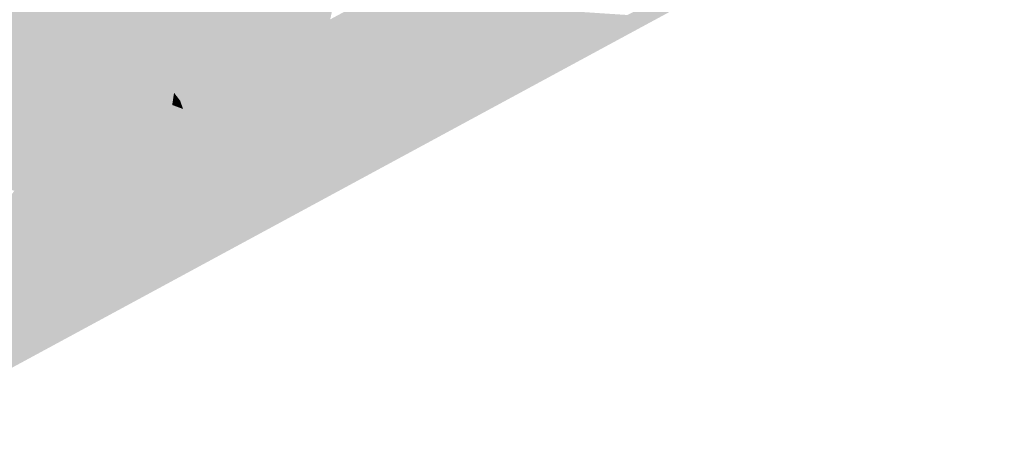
# Model space of a CAD drawing. Header units: metres. Extents: x 164696 to 183842, y 382615 to 387356.
# Tile 710 of 1056: x 182705 to 182710, y 386636 to 386638. Entities that reach past the tile are written whole.
import ezdxf

# ---------------------------------------------------------------- set-up
doc = ezdxf.new("R2010")
doc.units = ezdxf.units.M
doc.layers.add('C3D-SURFACE_TINSURFACE', color=7, linetype='Continuous')

msp = doc.modelspace()

# ---------------------------------------------------------------- linework, layer by layer
at = {"layer": 'C3D-SURFACE_TINSURFACE', "color": 11, "linetype": 'Continuous', "lineweight": -3, "true_color": 0xff8585}
for points in [[(182704.5431, 386635.994), (182709.829, 386638.8573), (182708.0481, 386637.9864)], [(182705.6949, 386638.0012), (182706.3466, 386637.8037), (182705.8966, 386638.6501)], [(182706.5507, 386638.4745), (182705.8966, 386638.6501), (182706.3466, 386637.8037)], [(182706.5507, 386638.4745), (182706.3466, 386637.8037), (182706.384, 386637.8239)], [(182706.5718, 386638.4361), (182706.5507, 386638.4745), (182706.384, 386637.8239)], [(182706.5718, 386638.4361), (182706.384, 386637.8239), (182706.4212, 386637.8442)], [(182706.5929, 386638.3978), (182706.5718, 386638.4361), (182706.4212, 386637.8442)], [(182706.5929, 386638.3978), (182706.4212, 386637.8442), (182706.4586, 386637.8644)], [(182706.614, 386638.3594), (182706.5929, 386638.3978), (182706.4586, 386637.8644)], [(182706.614, 386638.3594), (182706.4586, 386637.8644), (182706.4959, 386637.8846)], [(182706.614, 386638.3594), (182706.4959, 386637.8846), (182706.6352, 386638.321)], [(182706.5332, 386637.9048), (182706.6352, 386638.321), (182706.4959, 386637.8846)], [(182706.5332, 386637.9048), (182706.6563, 386638.2827), (182706.6352, 386638.321)], [(182706.5705, 386637.9251), (182706.6563, 386638.2827), (182706.5332, 386637.9048)], [(182706.5705, 386637.9251), (182706.6774, 386638.2443), (182706.6563, 386638.2827)], [(182706.5705, 386637.9251), (182706.6078, 386637.9453), (182706.6774, 386638.2443)], [(182706.6078, 386637.9453), (182706.6985, 386638.2059), (182706.6774, 386638.2443)], [(182706.6078, 386637.9453), (182706.6451, 386637.9655), (182706.6985, 386638.2059)], [(182705.0027, 386638.1613), (182704.8129, 386637.4881), (182705.4512, 386637.3171)], [(182705.0214, 386638.1714), (182705.0027, 386638.1613), (182705.4886, 386637.3384)], [(182705.0027, 386638.1613), (182705.4512, 386637.3171), (182705.4886, 386637.3384)], [(182705.0214, 386638.1714), (182705.4886, 386637.3384), (182705.0961, 386638.0761)], [(182705.0961, 386638.0761), (182705.4886, 386637.3384), (182705.6949, 386638.0012)], [(182706.7943, 386638.0465), (182706.2268, 386637.0443), (182706.8316, 386638.0667)], [(182706.8316, 386638.0667), (182706.2268, 386637.0443), (182708.0481, 386637.9864)], [(182706.757, 386638.0262), (182706.2268, 386637.0443), (182706.7943, 386638.0465)], [(182704.5431, 386635.994), (182708.0481, 386637.9864), (182706.2268, 386637.0443)], [(182705.4886, 386637.3384), (182705.5259, 386637.3586), (182705.6949, 386638.0012)], [(182705.7162, 386637.9629), (182705.6949, 386638.0012), (182705.5259, 386637.3586)], [(182705.7162, 386637.9629), (182706.3466, 386637.8037), (182705.6949, 386638.0012)], [(182706.7197, 386638.006), (182706.2268, 386637.0443), (182706.757, 386638.0262)], [(182706.7197, 386638.006), (182706.6824, 386637.9858), (182706.2268, 386637.0443)], [(182705.7162, 386637.9629), (182705.5259, 386637.3586), (182705.5632, 386637.3789)], [(182705.7374, 386637.9247), (182705.7162, 386637.9629), (182705.5632, 386637.3789)], [(182705.7162, 386637.9629), (182705.7374, 386637.9247), (182706.3094, 386637.7835)], [(182705.7162, 386637.9629), (182706.3094, 386637.7835), (182706.3466, 386637.8037)], [(182706.6451, 386637.9655), (182706.2268, 386637.0443), (182706.6824, 386637.9858)], [(182706.6078, 386637.9453), (182706.2268, 386637.0443), (182706.6451, 386637.9655)], [(182706.5705, 386637.9251), (182706.2268, 386637.0443), (182706.6078, 386637.9453)], [(182705.7374, 386637.9247), (182705.5632, 386637.3789), (182705.6005, 386637.3991)], [(182705.7587, 386637.8864), (182705.7374, 386637.9247), (182705.6005, 386637.3991)], [(182705.7374, 386637.9247), (182705.7587, 386637.8864), (182706.272, 386637.7632)], [(182705.7374, 386637.9247), (182706.272, 386637.7632), (182706.3094, 386637.7835)], [(182706.5705, 386637.9251), (182706.5332, 386637.9048), (182706.2268, 386637.0443)], [(182706.5332, 386637.9048), (182706.4959, 386637.8846), (182706.2268, 386637.0443)], [(182705.7587, 386637.8864), (182705.6005, 386637.3991), (182705.6378, 386637.4193)], [(182705.7587, 386637.8864), (182705.6378, 386637.4193), (182705.78, 386637.8481)], [(182705.78, 386637.8481), (182705.6378, 386637.4193), (182705.6751, 386637.4396)], [(182705.78, 386637.8481), (182705.6751, 386637.4396), (182705.8013, 386637.8098)], [(182705.7587, 386637.8864), (182705.78, 386637.8481), (182706.2347, 386637.743)], [(182705.7587, 386637.8864), (182706.2347, 386637.743), (182706.272, 386637.7632)], [(182705.78, 386637.8481), (182705.8013, 386637.8098), (182706.1974, 386637.7228)], [(182705.78, 386637.8481), (182706.1974, 386637.7228), (182706.2347, 386637.743)], [(182706.4586, 386637.8644), (182706.4212, 386637.8442), (182706.2055, 386637.0826)], [(182706.4586, 386637.8644), (182706.2055, 386637.0826), (182706.2268, 386637.0443)], [(182706.4959, 386637.8846), (182706.4586, 386637.8644), (182706.2268, 386637.0443)], [(182705.8013, 386637.8098), (182705.6751, 386637.4396), (182705.7124, 386637.4598)], [(182705.8225, 386637.7716), (182705.8013, 386637.8098), (182705.7124, 386637.4598)], [(182705.8225, 386637.7716), (182706.1601, 386637.7025), (182705.8013, 386637.8098)], [(182705.8013, 386637.8098), (182706.1601, 386637.7025), (182706.1974, 386637.7228)], [(182706.1417, 386637.1974), (182706.3466, 386637.8037), (182706.3094, 386637.7835)], [(182706.163, 386637.1591), (182706.3466, 386637.8037), (182706.1417, 386637.1974)], [(182706.163, 386637.1591), (182706.384, 386637.8239), (182706.3466, 386637.8037)], [(182706.1842, 386637.1209), (182706.384, 386637.8239), (182706.163, 386637.1591)], [(182706.1842, 386637.1209), (182706.4212, 386637.8442), (182706.384, 386637.8239)], [(182706.1842, 386637.1209), (182706.2055, 386637.0826), (182706.4212, 386637.8442)], [(182705.8225, 386637.7716), (182705.7124, 386637.4598), (182705.7497, 386637.48)], [(182705.8438, 386637.7333), (182705.8225, 386637.7716), (182705.7497, 386637.48)], [(182706.1228, 386637.6823), (182705.8225, 386637.7716), (182705.8438, 386637.7333)], [(182706.1228, 386637.6823), (182706.1601, 386637.7025), (182705.8225, 386637.7716)], [(182706.0991, 386637.274), (182706.272, 386637.7632), (182706.2347, 386637.743)], [(182706.0991, 386637.274), (182706.1204, 386637.2357), (182706.272, 386637.7632)], [(182706.1204, 386637.2357), (182706.3094, 386637.7835), (182706.272, 386637.7632)], [(182706.1204, 386637.2357), (182706.1417, 386637.1974), (182706.3094, 386637.7835)], [(182705.8438, 386637.7333), (182705.7497, 386637.48), (182705.787, 386637.5002)], [(182705.8651, 386637.695), (182705.8438, 386637.7333), (182705.787, 386637.5002)], [(182705.8438, 386637.7333), (182705.8651, 386637.695), (182706.0855, 386637.6621)], [(182706.1228, 386637.6823), (182705.8438, 386637.7333), (182706.0855, 386637.6621)], [(182706.0779, 386637.3123), (182706.2347, 386637.743), (182706.1974, 386637.7228)], [(182706.0779, 386637.3123), (182706.0991, 386637.274), (182706.2347, 386637.743)], [(182706.0779, 386637.3123), (182706.1974, 386637.7228), (182706.1601, 386637.7025)], [(182705.8243, 386637.5205), (182705.8651, 386637.695), (182705.787, 386637.5002)], [(182705.8243, 386637.5205), (182705.8864, 386637.6567), (182705.8651, 386637.695)], [(182706.0109, 386637.6216), (182705.8651, 386637.695), (182705.8864, 386637.6567)], [(182706.0109, 386637.6216), (182706.0482, 386637.6419), (182705.8651, 386637.695)], [(182705.8651, 386637.695), (182706.0482, 386637.6419), (182706.0855, 386637.6621)], [(182706.014, 386637.4271), (182706.0855, 386637.6621), (182706.0482, 386637.6419)], [(182706.0353, 386637.3888), (182706.0855, 386637.6621), (182706.014, 386637.4271)], [(182706.1228, 386637.6823), (182706.0855, 386637.6621), (182706.0353, 386637.3888)], [(182706.1228, 386637.6823), (182706.0353, 386637.3888), (182706.0566, 386637.3505)], [(182706.1228, 386637.6823), (182706.0566, 386637.3505), (182706.1601, 386637.7025)], [(182706.0566, 386637.3505), (182706.0779, 386637.3123), (182706.1601, 386637.7025)], [(182705.8243, 386637.5205), (182705.8617, 386637.5407), (182705.8864, 386637.6567)], [(182705.9076, 386637.6185), (182705.8864, 386637.6567), (182705.8617, 386637.5407)], [(182705.9076, 386637.6185), (182705.8617, 386637.5407), (182705.8989, 386637.5609)], [(182705.8864, 386637.6567), (182705.9076, 386637.6185), (182705.9735, 386637.6014)], [(182706.0109, 386637.6216), (182705.8864, 386637.6567), (182705.9735, 386637.6014)], [(182705.9076, 386637.6185), (182705.8989, 386637.5609), (182705.9289, 386637.5802)], [(182705.9076, 386637.6185), (182705.9289, 386637.5802), (182705.9363, 386637.5812)], [(182705.9076, 386637.6185), (182705.9363, 386637.5812), (182705.9735, 386637.6014)], [(182706.0109, 386637.6216), (182705.9735, 386637.6014), (182705.9715, 386637.5036)], [(182706.0109, 386637.6216), (182705.9715, 386637.5036), (182705.9927, 386637.4654)], [(182706.0109, 386637.6216), (182705.9927, 386637.4654), (182706.0482, 386637.6419)], [(182706.014, 386637.4271), (182706.0482, 386637.6419), (182705.9927, 386637.4654)], [(182705.9289, 386637.5802), (182705.8989, 386637.5609), (182705.9502, 386637.5419)], [(182705.9289, 386637.5802), (182705.9502, 386637.5419), (182705.9363, 386637.5812)], [(182705.9502, 386637.5419), (182705.9735, 386637.6014), (182705.9363, 386637.5812)], [(182705.9715, 386637.5036), (182705.9735, 386637.6014), (182705.9502, 386637.5419)], [(182705.8243, 386637.5205), (182705.9715, 386637.5036), (182705.8617, 386637.5407)], [(182705.8617, 386637.5407), (182705.9502, 386637.5419), (182705.8989, 386637.5609)], [(182705.8617, 386637.5407), (182705.9715, 386637.5036), (182705.9502, 386637.5419)], [(182705.414, 386637.2968), (182704.8129, 386637.4881), (182704.834, 386637.4498)], [(182705.414, 386637.2968), (182705.4512, 386637.3171), (182704.8129, 386637.4881)], [(182706.0353, 386637.3888), (182705.7497, 386637.48), (182705.7124, 386637.4598)], [(182706.014, 386637.4271), (182705.787, 386637.5002), (182705.7497, 386637.48)], [(182706.0353, 386637.3888), (182706.014, 386637.4271), (182705.7497, 386637.48)], [(182705.8243, 386637.5205), (182705.787, 386637.5002), (182705.9927, 386637.4654)], [(182705.787, 386637.5002), (182706.014, 386637.4271), (182705.9927, 386637.4654)], [(182705.8243, 386637.5205), (182705.9927, 386637.4654), (182705.9715, 386637.5036)], [(182705.3766, 386637.2766), (182704.834, 386637.4498), (182704.8551, 386637.4114)], [(182705.3766, 386637.2766), (182705.414, 386637.2968), (182704.834, 386637.4498)], [(182706.0779, 386637.3123), (182705.6751, 386637.4396), (182705.6378, 386637.4193)], [(182706.0566, 386637.3505), (182705.7124, 386637.4598), (182705.6751, 386637.4396)], [(182706.0566, 386637.3505), (182705.6751, 386637.4396), (182706.0779, 386637.3123)], [(182706.0566, 386637.3505), (182706.0353, 386637.3888), (182705.7124, 386637.4598)], [(182705.3394, 386637.2564), (182704.8551, 386637.4114), (182704.8762, 386637.373)], [(182705.3394, 386637.2564), (182705.3766, 386637.2766), (182704.8551, 386637.4114)], [(182705.5632, 386637.3789), (182706.1204, 386637.2357), (182705.6005, 386637.3991)], [(182705.6005, 386637.3991), (182706.0991, 386637.274), (182705.6378, 386637.4193)], [(182705.6005, 386637.3991), (182706.1204, 386637.2357), (182706.0991, 386637.274)], [(182706.0779, 386637.3123), (182705.6378, 386637.4193), (182706.0991, 386637.274)], [(182705.302, 386637.2361), (182704.8762, 386637.373), (182704.8973, 386637.3347)], [(182705.3394, 386637.2564), (182704.8762, 386637.373), (182705.302, 386637.2361)], [(182705.4512, 386637.3171), (182706.1842, 386637.1209), (182705.4886, 386637.3384)], [(182705.4886, 386637.3384), (182706.163, 386637.1591), (182705.5259, 386637.3586)], [(182705.4886, 386637.3384), (182706.1842, 386637.1209), (182706.163, 386637.1591)], [(182705.5259, 386637.3586), (182706.1417, 386637.1974), (182705.5632, 386637.3789)], [(182705.5259, 386637.3586), (182706.163, 386637.1591), (182706.1417, 386637.1974)], [(182705.5632, 386637.3789), (182706.1417, 386637.1974), (182706.1204, 386637.2357)], [(182705.2647, 386637.2159), (182704.8973, 386637.3347), (182704.9184, 386637.2963)], [(182705.302, 386637.2361), (182704.8973, 386637.3347), (182705.2647, 386637.2159)], [(182705.2274, 386637.1957), (182704.9184, 386637.2963), (182704.9395, 386637.2579)], [(182705.2647, 386637.2159), (182704.9184, 386637.2963), (182705.2274, 386637.1957)], [(182705.3766, 386637.2766), (182706.2268, 386637.0443), (182705.414, 386637.2968)], [(182705.414, 386637.2968), (182706.2055, 386637.0826), (182705.4512, 386637.3171)], [(182705.414, 386637.2968), (182706.2268, 386637.0443), (182706.2055, 386637.0826)], [(182705.4512, 386637.3171), (182706.2055, 386637.0826), (182706.1842, 386637.1209)], [(182705.1901, 386637.1755), (182704.9395, 386637.2579), (182704.9606, 386637.2196)], [(182705.1901, 386637.1755), (182705.2274, 386637.1957), (182704.9395, 386637.2579)], [(182705.3394, 386637.2564), (182705.302, 386637.2361), (182706.2268, 386637.0443)], [(182705.3394, 386637.2564), (182706.2268, 386637.0443), (182705.3766, 386637.2766)], [(182705.1528, 386637.1552), (182705.1901, 386637.1755), (182704.9606, 386637.2196)], [(182705.302, 386637.2361), (182705.2647, 386637.2159), (182705.0661, 386637.0277)], [(182705.302, 386637.2361), (182705.0661, 386637.0277), (182706.2268, 386637.0443)], [(182705.2647, 386637.2159), (182705.2274, 386637.1957), (182705.0661, 386637.0277)], [(182705.1901, 386637.1755), (182705.0661, 386637.0277), (182705.2274, 386637.1957)], [(182705.1528, 386637.1552), (182705.0661, 386637.0277), (182705.1901, 386637.1755)], [(182704.5431, 386635.994), (182706.2268, 386637.0443), (182705.0661, 386637.0277)]]:
    msp.add_solid(points, dxfattribs=at)

doc.saveas('drawing.dxf')
